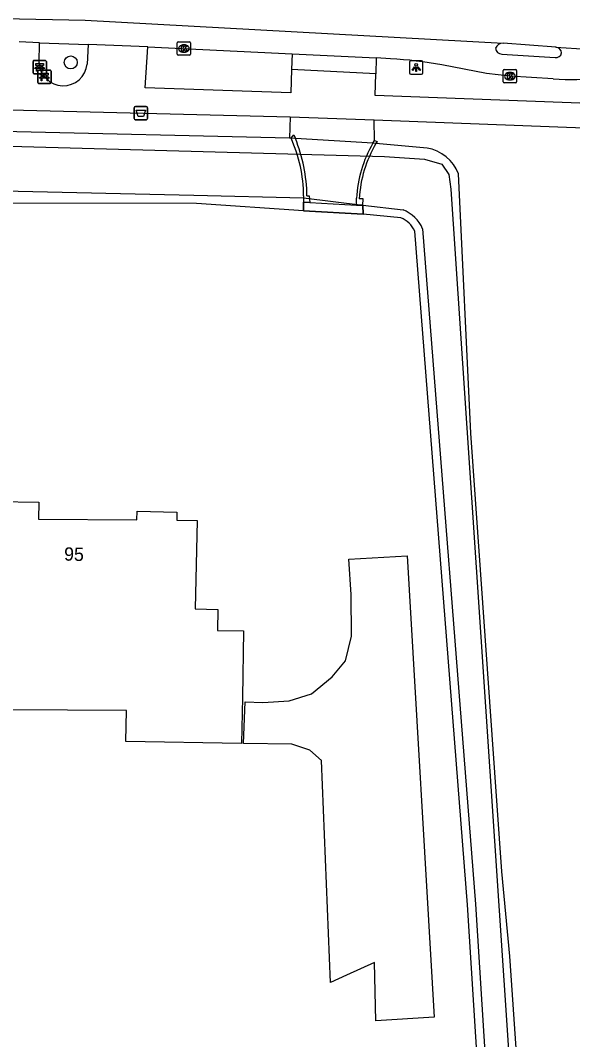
# Model space of a CAD drawing. Extents: x 161772 to 163123, y 383092 to 383917.
# Drawn here: x 162121.3 to 162162.8, y 383544.3 to 383620.9 of the extents above; entities that cross this region are included whole.
import ezdxf

# ---------------------------------------------------------------- set-up
doc = ezdxf.new("R2010")
doc.units = 0
for name, color, linetype in [('IMGEO_Afvalbak', 7, 'Continuous'), ('IMGEO_Bank', 7, 'Continuous'), ('IMGEO_Boom', 7, 'Continuous'), ('IMGEO_Dek', 7, 'Continuous'), ('IMGEO_Erf', 7, 'Continuous'), ('IMGEO_Groenvoorziening', 7, 'Continuous'), ('IMGEO_Kolk', 7, 'Continuous'), ('IMGEO_Lichtpunt', 7, 'Continuous'), ('IMGEO_Muur', 7, 'Continuous'), ('IMGEO_Oever', 7, 'Continuous'), ('IMGEO_Pand', 7, 'Continuous'), ('IMGEO_Pand_nummerreeks', 7, 'Continuous'), ('IMGEO_Pand_vergunning_verleend', 7, 'Continuous'), ('IMGEO_Rijbaan_lokaal_gesloten', 7, 'Continuous'), ('IMGEO_Voetpad_open', 7, 'Continuous'), ('IMGEO_Waterloop', 7, 'Continuous')]:
    doc.layers.add(name, color=color, linetype=linetype)

msp = doc.modelspace()

# ---------------------------------------------------------------- linework, layer by layer
at = {"layer": 'IMGEO_Afvalbak'}
for p, q in [((162129.948, 383614.432), (162130.738, 383614.432)), ((162130.738, 383614.432), (162129.948, 383614.432)), ((162129.848, 383613.532), (162129.848, 383614.332)), ((162129.848, 383614.332), (162129.848, 383613.532)), ((162130.838, 383614.332), (162130.838, 383613.532)), ((162130.838, 383613.532), (162130.838, 383614.332)), ((162130.738, 383613.432), (162129.948, 383613.432)), ((162129.948, 383613.432), (162130.738, 383613.432))]:
    msp.add_line(p, q, dxfattribs=at)
msp.add_lwpolyline([(162129.991, 383614.146), (162130.695, 383614.146), (162130.546, 383613.676), (162130.14, 383613.676), (162129.991, 383614.146)], dxfattribs=at)
for centre, start, end in [((162129.948, 383614.332), 90, 180), ((162129.948, 383614.332), 90, 180), ((162130.738, 383614.332), 0, 90), ((162130.738, 383614.332), 360, 90), ((162129.948, 383613.532), 180, 270), ((162129.948, 383613.532), 180, 270), ((162130.738, 383613.532), 270, 0), ((162130.738, 383613.532), 270, 0)]:
    msp.add_arc(centre, 0.1, start, end, dxfattribs=at)
at = {"layer": 'IMGEO_Bank'}
for p, q in [((162122.239, 383616.96), (162122.239, 383617.801)), ((162122.239, 383617.801), (162122.239, 383616.96)), ((162122.314, 383617.885), (162123.155, 383617.885)), ((162123.155, 383617.885), (162122.314, 383617.885)), ((162122.548, 383617.391), (162122.548, 383617.497)), ((162122.592, 383617.497), (162122.592, 383617.391)), ((162122.88, 383617.503), (162122.598, 383617.503)), ((162122.886, 383617.391), (162122.886, 383617.497)), ((162122.93, 383617.497), (162122.93, 383617.391)), ((162123.239, 383617.81), (162123.239, 383616.969)), ((162123.239, 383616.969), (162123.239, 383617.81)), ((162123.164, 383616.885), (162122.323, 383616.885)), ((162122.323, 383616.885), (162123.164, 383616.885)), ((162122.936, 383617.283), (162122.543, 383617.283)), ((162122.593, 383616.236), (162122.593, 383617.077)), ((162122.593, 383617.077), (162122.593, 383616.236)), ((162122.598, 383617.385), (162122.88, 383617.385)), ((162122.668, 383617.161), (162123.509, 383617.161)), ((162123.509, 383617.161), (162122.668, 383617.161)), ((162122.902, 383616.667), (162122.902, 383616.773)), ((162122.946, 383616.773), (162122.946, 383616.667)), ((162123.234, 383616.779), (162122.952, 383616.779)), ((162123.24, 383616.667), (162123.24, 383616.773)), ((162123.284, 383616.773), (162123.284, 383616.667)), ((162123.593, 383617.086), (162123.593, 383616.245)), ((162123.593, 383616.245), (162123.593, 383617.086)), ((162123.518, 383616.161), (162122.677, 383616.161)), ((162122.677, 383616.161), (162123.518, 383616.161)), ((162123.29, 383616.559), (162122.897, 383616.559)), ((162122.952, 383616.661), (162123.234, 383616.661))]:
    msp.add_line(p, q, dxfattribs=at)
for points in [[(162122.542, 383617.503), (162122.456, 383617.503), (162122.456, 383617.664), (162123.019, 383617.664), (162123.019, 383617.503), (162122.936, 383617.503)], [(162122.486, 383617.283), (162122.344, 383617.283), (162122.456, 383617.385), (162122.542, 383617.385)], [(162122.536, 383617.276), (162122.536, 383617.069), (162122.493, 383617.069), (162122.493, 383617.276)], [(162122.896, 383616.779), (162122.81, 383616.779), (162122.81, 383616.94), (162123.373, 383616.94), (162123.373, 383616.779), (162123.29, 383616.779)], [(162122.936, 383617.385), (162123.019, 383617.385), (162123.131, 383617.283), (162122.992, 383617.283)], [(162122.986, 383617.276), (162122.986, 383617.069), (162122.942, 383617.069), (162122.942, 383617.276)], [(162122.84, 383616.559), (162122.698, 383616.559), (162122.81, 383616.661), (162122.896, 383616.661)], [(162122.89, 383616.552), (162122.89, 383616.345), (162122.847, 383616.345), (162122.847, 383616.552)], [(162123.29, 383616.661), (162123.373, 383616.661), (162123.485, 383616.559), (162123.346, 383616.559)], [(162123.34, 383616.552), (162123.34, 383616.345), (162123.296, 383616.345), (162123.296, 383616.552)]]:
    msp.add_lwpolyline(points, dxfattribs=at)
for centre, radius, start, end in [((162122.317, 383617.807), 0.0779, 92.4484, 184.28452), ((162122.317, 383617.807), 0.0779, 92.4484, 184.28452), ((162122.541, 383617.496), 0.00671, 2.89567, 87.10433), ((162122.598, 383617.496), 0.00671, 92.89567, 177.10433), ((162122.88, 383617.496), 0.00671, 2.89567, 87.10433), ((162122.937, 383617.496), 0.00671, 92.89567, 177.10433), ((162123.161, 383617.807), 0.0779, 2.4484, 94.28452), ((162123.161, 383617.807), 0.0779, 2.4484, 94.28452), ((162122.317, 383616.963), 0.0779, 182.4484, 274.28452), ((162122.317, 383616.963), 0.0779, 182.4484, 274.28452), ((162122.486, 383617.276), 0.00671, 2.89567, 87.10433), ((162122.543, 383617.276), 0.00671, 92.89567, 177.10433), ((162122.541, 383617.392), 0.00671, 272.89567, 357.10433), ((162122.598, 383617.392), 0.00671, 182.89567, 267.10433), ((162122.671, 383617.083), 0.0779, 92.4484, 184.28452), ((162122.671, 383617.083), 0.0779, 92.4484, 184.28452), ((162122.88, 383617.392), 0.00671, 272.89567, 357.10433), ((162122.895, 383616.772), 0.00671, 2.89567, 87.10433), ((162122.937, 383617.392), 0.00671, 182.89567, 267.10433), ((162122.935, 383617.276), 0.00671, 2.89567, 87.10433), ((162122.952, 383616.772), 0.00671, 92.89567, 177.10433), ((162122.992, 383617.276), 0.00671, 92.89567, 177.10433), ((162123.161, 383616.963), 0.0779, 272.4484, 4.28452), ((162123.161, 383616.963), 0.0779, 272.4484, 4.28452), ((162123.234, 383616.772), 0.00671, 2.89567, 87.10433), ((162123.291, 383616.772), 0.00671, 92.89567, 177.10433), ((162123.515, 383617.083), 0.0779, 2.4484, 94.28452), ((162123.515, 383617.083), 0.0779, 2.4484, 94.28452), ((162122.671, 383616.239), 0.0779, 182.4484, 274.28452), ((162122.671, 383616.239), 0.0779, 182.4484, 274.28452), ((162122.84, 383616.552), 0.00671, 2.89567, 87.10433), ((162122.897, 383616.552), 0.00671, 92.89567, 177.10433), ((162122.895, 383616.668), 0.00671, 272.89567, 357.10433), ((162122.952, 383616.668), 0.00671, 182.89567, 267.10433), ((162123.234, 383616.668), 0.00671, 272.89567, 357.10433), ((162123.291, 383616.668), 0.00671, 182.89567, 267.10433), ((162123.289, 383616.552), 0.00671, 2.89567, 87.10433), ((162123.346, 383616.552), 0.00671, 92.89567, 177.10433), ((162123.515, 383616.239), 0.0779, 272.4484, 4.28452), ((162123.515, 383616.239), 0.0779, 272.4484, 4.28452)]:
    msp.add_arc(centre, radius, start, end, dxfattribs=at)
at = {"layer": 'IMGEO_Boom'}
msp.add_circle((162125.07, 383617.737), 0.489, dxfattribs=at)
at = {"layer": 'IMGEO_Dek'}
for points in [[(162148.022, 383611.65), (162147.795, 383611.664), (162141.96, 383612.019), (162141.636, 383612.039)], [(162142.582, 383607.713), (162142.577, 383607.224), (162142.561, 383606.594), (162147.056, 383606.338), (162147.023, 383607.008), (162147.048, 383607.478), (162146.766, 383607.498)]]:
    msp.add_lwpolyline(points, dxfattribs=at)
for centre, radius, start, end in [((162131.964, 383607.658), 10.618, 0.29903, 24.37124), ((162155.992, 383606.973), 9.241, 149.59476, 176.7436)]:
    msp.add_arc(centre, radius, start, end, dxfattribs=at)
at = {"layer": 'IMGEO_Erf'}
for points in [[(162151.864, 383611.306), (162148.022, 383611.65)], [(162161.876, 383493.674), (162161.877, 383495.743), (162161.582, 383500), (162158.081, 383550.584), (162157.485, 383556.946), (162155.147, 383589.879), (162154.233, 383609.363)], [(162142.561, 383606.594), (162134.519, 383607.126), (162120.006, 383607.173), (162108.943, 383607.405), (162106.273, 383607.262)], [(162147.056, 383606.338), (162142.561, 383606.594)], [(162149.892, 383606.07), (162147.056, 383606.338)], [(162158.844, 383496.393), (162158.71, 383500), (162156.297, 383532.223), (162154.911, 383554.445), (162150.941, 383605.06)]]:
    msp.add_lwpolyline(points, dxfattribs=at)
for centre, radius, start, end in [((162151.283, 383608.182), 3.178, 21.81926, 79.46509), ((162149.113, 383604.211), 2.015, 24.90324, 67.26701)]:
    msp.add_arc(centre, radius, start, end, dxfattribs=at)
at = {"layer": 'IMGEO_Groenvoorziening'}
msp.add_lwpolyline([(162141.516, 383612.042), (162119.951, 383612.549), (162107.208, 383612.688)], dxfattribs=at)
at = {"layer": 'IMGEO_Kolk'}
for p, q in [((162133.081, 383618.351), (162133.081, 383619.203)), ((162133.156, 383619.277), (162134.008, 383619.277)), ((162133.569, 383619.057), (162133.594, 383619.057)), ((162134.082, 383619.203), (162134.082, 383618.351)), ((162134.008, 383618.277), (162133.156, 383618.277)), ((162133.592, 383618.497), (162133.567, 383618.497)), ((162157.596, 383616.278), (162157.596, 383617.13)), ((162157.671, 383617.204), (162158.523, 383617.204)), ((162158.084, 383616.984), (162158.109, 383616.984)), ((162158.597, 383617.13), (162158.597, 383616.278)), ((162158.523, 383616.204), (162157.671, 383616.204)), ((162158.107, 383616.424), (162158.082, 383616.424))]:
    msp.add_line(p, q, dxfattribs=at)
for points in [[(162133.081, 383618.351), (162133.081, 383619.203)], [(162133.156, 383619.277), (162134.008, 383619.277)], [(162133.402, 383618.977), (162133.525, 383618.977), (162133.525, 383618.826), (162133.655, 383618.977), (162133.819, 383618.977), (162133.673, 383618.826), (162133.826, 383618.577), (162133.674, 383618.577), (162133.589, 383618.741), (162133.525, 383618.674), (162133.525, 383618.577), (162133.402, 383618.577), (162133.402, 383618.977)], [(162134.082, 383619.203), (162134.082, 383618.351)], [(162134.008, 383618.277), (162133.156, 383618.277)], [(162157.596, 383616.278), (162157.596, 383617.13)], [(162157.671, 383617.204), (162158.523, 383617.204)], [(162157.917, 383616.904), (162158.04, 383616.904), (162158.04, 383616.753), (162158.17, 383616.904), (162158.334, 383616.904), (162158.188, 383616.753), (162158.341, 383616.504), (162158.189, 383616.504), (162158.104, 383616.668), (162158.04, 383616.601), (162158.04, 383616.504), (162157.917, 383616.504), (162157.917, 383616.904)], [(162158.597, 383617.13), (162158.597, 383616.278)], [(162158.523, 383616.204), (162157.671, 383616.204)]]:
    msp.add_lwpolyline(points, dxfattribs=at)
for centre, start, end in [((162133.158, 383619.201), 91.55205, 178.44795), ((162133.158, 383619.201), 91.55205, 178.44795), ((162134.006, 383619.201), 1.55205, 88.44795), ((162134.006, 383619.201), 1.55205, 88.44795), ((162133.158, 383618.353), 181.55205, 268.44795), ((162133.158, 383618.353), 181.55205, 268.44795), ((162134.006, 383618.353), 271.55205, 358.44795), ((162134.006, 383618.353), 271.55205, 358.44795), ((162157.673, 383617.128), 91.55205, 178.44795), ((162157.673, 383617.128), 91.55205, 178.44795), ((162158.521, 383617.128), 1.55205, 88.44795), ((162158.521, 383617.128), 1.55205, 88.44795), ((162157.673, 383616.28), 181.55205, 268.44795), ((162157.673, 383616.28), 181.55205, 268.44795), ((162158.521, 383616.28), 271.55205, 358.44795), ((162158.521, 383616.28), 271.55205, 358.44795)]:
    msp.add_arc(centre, 0.0765, start, end, dxfattribs=at)
for centre, major_axis, ratio, start_param, end_param in [((162133.568, 383618.777), (-0.387, 0.002), 0.722429, 4.712389, 7.853982), ((162133.593, 383618.777), (-0.39, 0.002), 0.717154, 1.570796, 4.712389), ((162158.083, 383616.704), (-0.387, 0.002), 0.722429, 4.712389, 7.853982), ((162158.108, 383616.704), (-0.39, 0.002), 0.717154, 1.570796, 4.712389)]:
    msp.add_ellipse(centre, major_axis=major_axis, ratio=ratio, start_param=start_param, end_param=end_param, dxfattribs=at)
at = {"layer": 'IMGEO_Lichtpunt'}
for p, q in [((162150.549, 383617.753), (162150.549, 383616.946)), ((162150.549, 383617.753), (162150.549, 383616.946)), ((162151.451, 383617.848), (162150.643, 383617.848)), ((162151.451, 383617.848), (162150.643, 383617.848)), ((162151.545, 383616.946), (162151.545, 383617.753)), ((162151.545, 383616.946), (162151.545, 383617.753)), ((162150.643, 383616.852), (162151.451, 383616.852)), ((162150.643, 383616.852), (162151.451, 383616.852))]:
    msp.add_line(p, q, dxfattribs=at)
for points in [[(162150.923, 383617.417), (162150.962, 383617.389), (162150.774, 383617.127), (162150.736, 383617.154), (162150.923, 383617.417)], [(162151.025, 383617.369), (162151.072, 383617.369), (162151.072, 383617.047), (162151.025, 383617.047), (162151.025, 383617.369)], [(162151.135, 383617.389), (162151.173, 383617.416), (162151.36, 383617.154), (162151.321, 383617.126), (162151.135, 383617.389)]]:
    msp.add_lwpolyline(points, dxfattribs=at)
msp.add_circle((162151.048, 383617.551), 0.0994, dxfattribs=at)
for centre, start, end in [((162150.643, 383617.753), 90, 180), ((162150.643, 383617.753), 90, 180), ((162151.451, 383617.753), 0, 90), ((162151.451, 383617.753), 0, 90), ((162150.643, 383616.946), 180, 270), ((162150.643, 383616.946), 180, 270), ((162151.451, 383616.946), 270, 0), ((162151.451, 383616.946), 270, 360)]:
    msp.add_arc(centre, 0.0946, start, end, dxfattribs=at)
at = {"layer": 'IMGEO_Muur'}
for points in [[(162141.636, 383612.039), (162141.839, 383612.307), (162141.96, 383612.019)], [(162141.96, 383612.019), (162141.636, 383612.039)], [(162141.96, 383612.019), (162141.636, 383612.039)], [(162147.795, 383611.664), (162147.922, 383611.875)], [(162148.022, 383611.65), (162147.795, 383611.664)], [(162148.022, 383611.65), (162147.795, 383611.664)], [(162147.922, 383611.875), (162148.101, 383611.783), (162148.022, 383611.65)], [(162142.582, 383607.713), (162142.577, 383607.224)], [(162142.835, 383607.71), (162143.002, 383607.709), (162143.047, 383607.219), (162142.577, 383607.224)], [(162147.023, 383607.008), (162146.563, 383607.013), (162146.561, 383607.526)], [(162147.023, 383607.008), (162147.048, 383607.478), (162146.766, 383607.498)]]:
    msp.add_lwpolyline(points, dxfattribs=at)
for centre, radius, start, end in [((162131.964, 383607.658), 10.618, 0.29903, 24.37124), ((162130.87, 383607.524), 11.967, 0.89248, 22.06472), ((162155.601, 383607.083), 9.051, 149.59418, 177.19543), ((162155.992, 383606.973), 9.241, 149.59476, 176.7436)]:
    msp.add_arc(centre, radius, start, end, dxfattribs=at)
at = {"layer": 'IMGEO_Oever'}
for points in [[(162142.561, 383606.594), (162142.577, 383607.224), (162143.047, 383607.219), (162146.563, 383607.013), (162147.023, 383607.008)], [(162147.023, 383607.008), (162147.056, 383606.338)]]:
    msp.add_lwpolyline(points, dxfattribs=at)
at = {"layer": 'IMGEO_Pand'}
msp.add_lwpolyline([(162115.957, 383569.119), (162116.103, 383577.061), (162116.139, 383579.032), (162116.227, 383583.808), (162116.361, 383583.805), (162116.379, 383584.805), (162122.677, 383584.689), (162122.653, 383583.411), (162130.05, 383583.355), (162130.062, 383584.007), (162133.061, 383583.952), (162133.05, 383583.351), (162134.582, 383583.323), (162134.436, 383576.673), (162136.139, 383576.641), (162136.11, 383575.058), (162138.068, 383575.022), (162137.976, 383570.023), (162137.912, 383566.557), (162129.224, 383566.717), (162129.266, 383569.037), (162115.957, 383569.119)], dxfattribs=at)
at = {"layer": 'IMGEO_Pand_vergunning_verleend'}
msp.add_lwpolyline([(162138.068, 383566.567), (162138.182, 383569.682), (162139.506, 383569.633), (162141.498, 383569.755), (162143.186, 383570.302), (162144.728, 383571.577), (162145.742, 383572.768), (162146.18, 383574.627), (162146.149, 383577.745), (162145.994, 383580.405), (162150.374, 383580.662), (162152.401, 383545.997), (162148.018, 383545.721), (162147.901, 383550.1), (162145.808, 383549.145), (162144.596, 383548.592), (162143.939, 383565.275), (162143.046, 383566.061), (162141.684, 383566.516), (162138.068, 383566.567)], dxfattribs=at)
at = {"layer": 'IMGEO_Rijbaan_lokaal_gesloten'}
for points in [[(161980.603, 383616.653), (161983.748, 383617.015), (161992.356, 383617.668), (161998.443, 383617.898), (162047.418, 383620.219), (162071.762, 383621.21), (162101.481, 383621.411), (162126.17, 383620.908), (162157.575, 383619.186)], [(162122.721, 383619.216), (162121.2, 383619.273)], [(162122.721, 383619.216), (162126.382, 383619.076)], [(162130.865, 383618.906), (162126.382, 383619.076)], [(162161.548, 383618.884), (162157.575, 383619.186)], [(162130.865, 383618.906), (162141.729, 383618.391)], [(162141.729, 383618.391), (162148.041, 383618.072)], [(162157.484, 383618.361), (162161.483, 383618.096)], [(162161.548, 383618.884), (162164.644, 383618.69)], [(162149.109, 383618.018), (162148.041, 383618.072)], [(162161.349, 383616.507), (162158.097, 383616.704), (162156.327, 383616.909), (162152.985, 383617.552)]]:
    msp.add_lwpolyline(points, dxfattribs=at)
for centre, radius, start, end in [((162157.549, 383618.627), 0.56, 87.36033, 161.66544), ((162157.499, 383618.843), 0.483, 184.79214, 268.236), ((162161.544, 383618.534), 0.442, 262.03497, 348.79915), ((162161.498, 383618.404), 0.482, 5.17851, 84.02757), ((162147.021, 383584.298), 33.785, 79.83224, 86.45656), ((162162.72, 383632.69), 16.241, 265.15652, 277.68828)]:
    msp.add_arc(centre, radius, start, end, dxfattribs=at)
at = {"layer": 'IMGEO_Voetpad_open'}
for points in [[(162122.694, 383617.707), (162122.721, 383619.216)], [(162126.382, 383619.076), (162126.313, 383617.613)], [(162141.683, 383617.193), (162141.616, 383615.464), (162130.68, 383615.816), (162130.865, 383618.906)], [(162141.729, 383618.391), (162141.683, 383617.193)], [(162148.041, 383618.072), (162148.006, 383616.868)], [(162148.006, 383616.868), (162141.683, 383617.193)], [(162147.874, 383613.435), (162207.733, 383611.15), (162209.591, 383611.164), (162215.124, 383611.45), (162220.638, 383611.986), (162235.499, 383613.996), (162256.802, 383617.115)], [(162167.41, 383614.341), (162166.716, 383614.546), (162147.96, 383615.264), (162148.006, 383616.868)], [(162107.088, 383614.213), (162115.474, 383614.301), (162141.57, 383613.652)], [(162141.57, 383613.652), (162141.516, 383612.042)], [(162141.57, 383613.652), (162147.874, 383613.435)], [(162147.922, 383611.875), (162147.874, 383613.435)], [(162141.636, 383612.039), (162141.516, 383612.042)], [(162147.795, 383611.664), (162141.96, 383612.019)], [(162147.795, 383611.664), (162141.96, 383612.019)], [(162142.577, 383607.224), (162142.561, 383606.594), (162147.056, 383606.338), (162147.023, 383607.008)]]:
    msp.add_lwpolyline(points, dxfattribs=at)
msp.add_arc((162124.507, 383617.798), 1.815, 182.865, 354.15927, dxfattribs=at)
at = {"layer": 'IMGEO_Waterloop'}
for points in [[(162027.929, 383608.597), (162072.515, 383610.975), (162118.63, 383611.484), (162148.651, 383610.678), (162151.666, 383610.465), (162152.982, 383610.083), (162153.492, 383609.319), (162153.662, 383608.215), (162161.262, 383494.542), (162160.923, 383493.99), (162160.031, 383493.693), (162065.211, 383485.2), (162063.853, 383486.304), (162064.277, 383488.087), (162064.702, 383489.446), (162062.749, 383509.744), (162063.853, 383512.376), (162062.494, 383535.221), (162057.059, 383607.323), (162056.209, 383607.599), (162054.214, 383607.493), (162027.929, 383606.495), (162027.929, 383608.597)], [(162106.272, 383608.172), (162108.928, 383608.317), (162120.017, 383608.085), (162134.317, 383607.751), (162142.58, 383607.557), (162147.023, 383607.008)], [(162147.023, 383607.008), (162150.063, 383606.66)], [(162151.532, 383605.239), (162155.513, 383554.487), (162156.899, 383532.264), (162159.313, 383500.034), (162159.452, 383496.112)]]:
    msp.add_lwpolyline(points, dxfattribs=at)
msp.add_arc((162149.05, 383604.143), 2.713, 23.82139, 68.08169, dxfattribs=at)

# ---------------------------------------------------------------- texts
at = {"layer": 'IMGEO_Pand_nummerreeks'}
msp.add_text('95', height=1, rotation=358.48739, dxfattribs=at).set_placement((162124.562, 383580.307))

doc.saveas('drawing.dxf')
